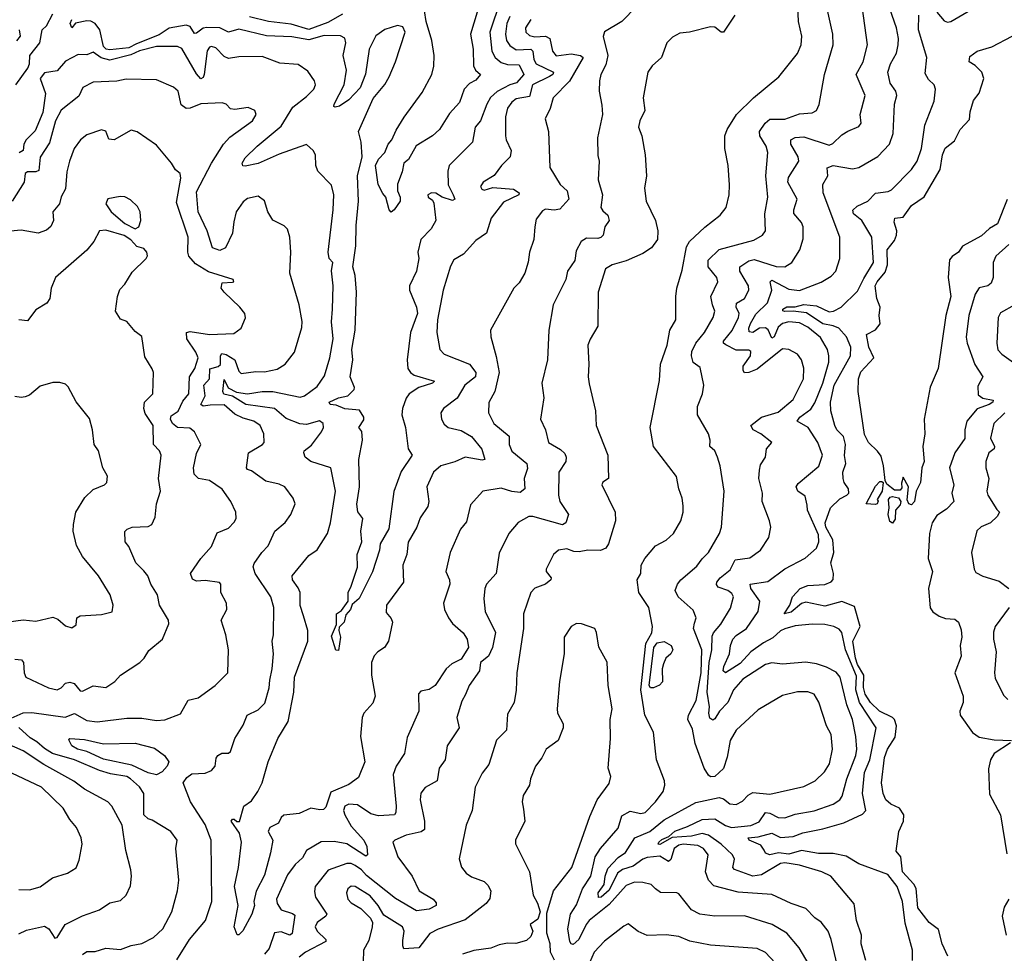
# Model space of a CAD drawing. Extents: x 1552033 to 1694788, y 811965 to 917215.
# Tile 357 of 632: x 1628228 to 1632883, y 896070 to 900484. Entities that reach past the tile are written whole.
import ezdxf

# ---------------------------------------------------------------- set-up
doc = ezdxf.new("R2010")
doc.units = 0

msp = doc.modelspace()

# ---------------------------------------------------------------- linework, layer by layer
at = {"layer": '0CON20XD'}
for points in [[(1630502, 900575), (1630451.3, 900425), (1630461.2, 900335), (1630476.5, 900305), (1630505, 900281), (1630535, 900272), (1630590.5, 900270.5), (1630611.8, 900225), (1630576.8, 900185), (1630545, 900175.8), (1630485.5, 900144.5), (1630454.8, 900115.2), (1630436.8, 900085), (1630407.1, 900005), (1630381.2, 899975), (1630369.1, 899905), (1630258.1, 899795), (1630252, 899768), (1630253.5, 899703.5), (1630277.1, 899655), (1630285.4, 899635), (1630275, 899628.5), (1630226.2, 899645), (1630195, 899664.2), (1630175, 899664.3), (1630158, 899655), (1630160, 899645), (1630179.8, 899629.8), (1630186.4, 899616.4), (1630195.5, 899535), (1630174.4, 899495), (1630125, 899443.8), (1630111.2, 899385), (1630115.3, 899355), (1630103.8, 899295), (1630071.1, 899225), (1630072, 899205), (1630103.9, 899123.9), (1630108.4, 899095), (1630076.4, 899005), (1630059.7, 898875), (1630063.8, 898835), (1630076.4, 898815), (1630093.6, 898803.6), (1630190, 898775), (1630180, 898765), (1630114.6, 898745.4), (1630070, 898715), (1630056, 898695), (1630038.8, 898645), (1630034.8, 898615), (1630052.3, 898555), (1630065.4, 898455.4), (1630083.3, 898425), (1630032.2, 898347.8), (1629996.7, 898253.3), (1629973.7, 898076.3), (1629932.9, 898005), (1629929.5, 897975), (1629896.3, 897873.7), (1629833.4, 897746.6), (1629800.9, 897719.1), (1629791.9, 897695), (1629770.6, 897669.4), (1629763.1, 897635), (1629738.3, 897611.7), (1629736.5, 897595), (1629744.7, 897565), (1629735, 897500.8), (1629723, 897503), (1629701.7, 897568.3), (1629726, 897624), (1629726.2, 897673.8), (1629750, 897690), (1629782, 897735), (1629780.6, 897775), (1629796.2, 897805), (1629825.8, 897895.8), (1629824, 897955), (1629846, 898015), (1629841.2, 898065), (1629846.1, 898096.1), (1629850, 898125), (1629827, 898157), (1629822.7, 898192.7), (1629835.3, 898274.7), (1629831.7, 898405), (1629849.2, 898495), (1629846, 898536), (1629831.2, 898555), (1629855, 898592.5), (1629855.4, 898605), (1629835, 898637.9), (1629765, 898643.2), (1629725, 898660.7), (1629696.7, 898665), (1629692.2, 898675), (1629735, 898695.9), (1629779.4, 898705), (1629810, 898735), (1629811.4, 898745), (1629791.5, 898795), (1629802.9, 898875), (1629798, 898925), (1629814, 899015), (1629820, 899195), (1629814.2, 899275), (1629802.9, 899315), (1629816.9, 899415), (1629818.8, 899511.2), (1629830.2, 899625), (1629825.7, 899745), (1629847, 899835), (1629843.3, 899905), (1629829.6, 899955), (1629899.3, 900110.7), (1629955, 900178), (1629975, 900213.8), (1630005.3, 900284.7), (1630050, 900425), (1630039.8, 900449.8), (1630015, 900456.9), (1629955, 900436.6), (1629912.4, 900407.6), (1629880.6, 900345), (1629863.7, 900226.3), (1629838.3, 900161.7), (1629785.2, 900104.8), (1629740.6, 900075), (1629720.2, 900070.2), (1629713.2, 900073.2), (1629715.6, 900085), (1629762.5, 900175), (1629773.3, 900245), (1629758.4, 900315), (1629769.7, 900375), (1629765, 900395.6), (1629745, 900407.9), (1629668.2, 900408.2), (1629595, 900388.7), (1629515, 900403.1), (1629395, 900406.9), (1629265, 900438.2), (1629215, 900424.7), (1629175, 900444.9), (1629113.6, 900446.4), (1629095, 900444.3), (1629065, 900419.6), (1629055, 900418.2), (1629035, 900450.7), (1629015, 900457.1), (1628935, 900443), (1628887.8, 900412.2), (1628779.9, 900370.1), (1628745, 900350), (1628655, 900340.7), (1628637.3, 900345), (1628625, 900357.5), (1628607.3, 900435), (1628585.6, 900465), (1628565, 900476.7), (1628545, 900478.8), (1628492.4, 900467.6), (1628475, 900445.8), (1628467.7, 900465), (1628474.7, 900485)], [(1631960.9, 896015), (1631913.8, 896095), (1631854.8, 896164.8), (1631785.2, 896205.2), (1631655, 896246.6), (1631515.4, 896244.6), (1631444.3, 896254.3), (1631404.3, 896274.3), (1631345, 896350), (1631335, 896355.6), (1631257.8, 896357.8), (1631234.6, 896374.6), (1631213.3, 896395), (1631174.6, 896404.6), (1631135, 896405.3), (1631095, 896390.7), (1631015, 896300.2), (1630921.4, 896225), (1630905.8, 896205), (1630872.1, 896135), (1630845, 896110.6), (1630835, 896114.4), (1630830, 896125), (1630819.4, 896185), (1630832.1, 896255), (1630860.8, 896299.2), (1630888.7, 896375), (1630928.7, 896435), (1630949.4, 896525), (1630974.1, 896565), (1631058.4, 896661.6), (1631075, 896719.1), (1631115, 896741.9), (1631165, 896730.3), (1631185, 896735.3), (1631234.3, 896785.7), (1631270.4, 896835), (1631278.8, 896865), (1631276.5, 896885), (1631238.5, 896985), (1631233.8, 897025), (1631224.6, 897115), (1631183.3, 897195), (1631164.3, 897315), (1631188.3, 897535), (1631217.5, 897585), (1631220.5, 897615), (1631202.5, 897705), (1631155.5, 897775), (1631146.9, 897835), (1631164.4, 897865.6), (1631166.4, 897905), (1631183.3, 897936.7), (1631234.6, 897995.4), (1631285, 898022.9), (1631318.9, 898055), (1631354.4, 898115), (1631364.4, 898155), (1631364.5, 898185), (1631360.9, 898220.9), (1631344.5, 898265), (1631333.6, 898323.6), (1631225.6, 898465), (1631209.3, 898555), (1631253, 898777), (1631257.4, 898855), (1631288.7, 898945), (1631301.8, 899015), (1631330, 899065), (1631329.8, 899175), (1631335.3, 899215), (1631360.7, 899299.3), (1631380.8, 899409.2), (1631395, 899435.5), (1631467.3, 899502.7), (1631540.2, 899559.8), (1631568.1, 899595), (1631582.5, 899655), (1631583.4, 899703.4), (1631577.5, 899795), (1631562.5, 899875), (1631561.4, 899935), (1631573.1, 899965), (1631616.7, 900035), (1631698.1, 900115), (1631816.7, 900213.3), (1631905.9, 900324.1), (1631923.1, 900365), (1631926.8, 900405), (1631910.9, 900475), (1631905, 900586.7)], [(1632102, 895975), (1632065.2, 896135.2), (1632050, 896175), (1632016.8, 896216.8), (1631987.6, 896237.6), (1631945, 896281.9), (1631875, 896304.4), (1631785, 896347.5), (1631625, 896358.4), (1631509.3, 896389.3), (1631484.8, 896414.8), (1631470.4, 896455), (1631483.2, 896535), (1631461.8, 896565), (1631435, 896579), (1631365, 896585.1), (1631345, 896580.5), (1631323.3, 896565), (1631307, 896513), (1631296, 896504), (1631255, 896528.9), (1631195, 896522.4), (1631175, 896515.4), (1631128.4, 896481.6), (1631078.1, 896465), (1631055, 896449.1), (1631015, 896367.6), (1630976.7, 896335), (1630965, 896333.9), (1630963.1, 896355), (1630991.5, 896395), (1630996.6, 896435), (1631009.7, 896470.3), (1631057.6, 896522.4), (1631093.2, 896546.8), (1631137.1, 896615), (1631207.1, 896645), (1631275, 896700.5), (1631425, 896782), (1631535, 896806.4), (1631555, 896799.5), (1631585, 896775.6), (1631615, 896773.6), (1631645, 896788.9), (1631672.1, 896817.9), (1631695, 896829.5), (1631775, 896822), (1631935, 896858.5), (1631988.6, 896885), (1632033.1, 896926.9), (1632056.7, 896965), (1632071.3, 897035), (1632065.4, 897104.6), (1632043.1, 897145), (1632007.1, 897257.1), (1631984.6, 897294.6), (1631955, 897305.5), (1631905, 897306.4), (1631835, 897289.1), (1631719.8, 897220.2), (1631615.4, 897124.6), (1631587.8, 897075), (1631573.3, 896996.7), (1631556.2, 896943.8), (1631515, 896906.2), (1631495, 896904), (1631485, 896912), (1631463.8, 896945), (1631421.5, 897061.5), (1631409.3, 897129.3), (1631386.7, 897175), (1631389.8, 897195), (1631426.1, 897265), (1631449.8, 897395), (1631453.3, 897505), (1631414.7, 897605), (1631419.2, 897630.7), (1631426.1, 897656.1), (1631411.7, 897691.7), (1631341.5, 897755), (1631326.7, 897785), (1631338.1, 897815), (1631354.4, 897835), (1631430.3, 897899.7), (1631454.5, 897935), (1631485.5, 897965), (1631536.7, 898055), (1631545.6, 898085), (1631559.1, 898255), (1631540, 898375), (1631527.1, 898415), (1631514.4, 898445), (1631491.9, 898465), (1631493.1, 898495), (1631485.5, 898525.5), (1631432.5, 898615), (1631433.3, 898655), (1631456.5, 898715), (1631462.2, 898755), (1631445, 898840), (1631412.7, 898862.8), (1631404.3, 898895), (1631406.2, 898915), (1631425.6, 898954.4), (1631466.6, 899005), (1631506.7, 899075), (1631514.6, 899105), (1631504.3, 899135.7), (1631495.4, 899175), (1631529.2, 899245), (1631524.7, 899265), (1631483.8, 899315), (1631483.9, 899346.1), (1631535, 899396.4), (1631698.7, 899441.3), (1631740.8, 899465), (1631754.4, 899485), (1631750.9, 899565), (1631764.6, 899645), (1631755.3, 899745), (1631765.5, 899855), (1631757.5, 899885), (1631726.9, 899935), (1631725.9, 899955), (1631752.5, 899995), (1631775, 900012.6), (1631845, 900013), (1631915, 900038.7), (1631975, 900043.5), (1631995.4, 900054.6), (1632007.8, 900082.2), (1632033.8, 900225), (1632074.7, 900365.3), (1632072, 900415), (1632031.4, 900601.4)], [(1632228.2, 896035), (1632206.9, 896115), (1632208.9, 896155), (1632183.9, 896225), (1632174, 896304), (1632063.1, 896435), (1632020.8, 896455), (1631915, 896486.8), (1631845, 896497.8), (1631825, 896494.7), (1631735, 896440.2), (1631694.4, 896434.4), (1631608.5, 896465), (1631600.4, 896475), (1631608.5, 896515), (1631599.1, 896535), (1631544.8, 896585), (1631485, 896628.3), (1631455, 896635.6), (1631405, 896623.3), (1631312.7, 896617.3), (1631255, 896583.3), (1631247.5, 896585), (1631250.5, 896595), (1631265, 896607), (1631298, 896622), (1631325, 896647.7), (1631385, 896668.6), (1631455, 896702.7), (1631515, 896706.1), (1631565, 896674.1), (1631594, 896664), (1631685, 896673.4), (1631725, 896691.2), (1631755, 896735.3), (1631775, 896731.6), (1631815, 896711), (1631845, 896710.5), (1631895, 896727), (1631985, 896742.7), (1632074.8, 896775.2), (1632106.4, 896795), (1632117.1, 896812.9), (1632138.7, 896895), (1632181.7, 897005), (1632185.7, 897035), (1632181.2, 897095), (1632165.2, 897175), (1632139.6, 897245), (1632107.2, 897375), (1632088.3, 897398.2), (1632042, 897422), (1631995, 897438.2), (1631945, 897446.5), (1631835, 897437.2), (1631785, 897442.2), (1631755, 897434.6), (1631647.5, 897365), (1631602.5, 897315), (1631575.6, 897255), (1631537.2, 897215), (1631515, 897178.9), (1631505, 897171.9), (1631491.5, 897181.5), (1631485.8, 897205), (1631490, 897235), (1631478.2, 897305), (1631488.6, 897445), (1631501, 897505), (1631501.4, 897568.6), (1631508.5, 897585), (1631543.2, 897625), (1631588.5, 897701.5), (1631602.5, 897755), (1631595, 897770.9), (1631576.2, 897785), (1631530.4, 897800.4), (1631523.2, 897813.2), (1631524.7, 897825), (1631539.3, 897845), (1631587.6, 897882.4), (1631610.4, 897929.6), (1631680.9, 897939.1), (1631730, 897975), (1631769.6, 898035), (1631779.5, 898085), (1631773.6, 898115), (1631738.5, 898205), (1631740.5, 898245), (1631723.5, 898315), (1631725.4, 898354.6), (1631731.1, 898378.9), (1631754.3, 898415), (1631759.2, 898455), (1631784, 898485), (1631732.2, 898525), (1631695.5, 898545), (1631685.5, 898565), (1631735, 898604), (1631815, 898628.1), (1631885, 898688.2), (1631933.8, 898785), (1631935, 898836.7), (1631924.6, 898875), (1631905, 898901.8), (1631865, 898923.8), (1631835, 898927.7), (1631715, 898831.6), (1631676.2, 898816.2), (1631655, 898814.6), (1631648.2, 898825), (1631648.9, 898845), (1631683.8, 898895), (1631685.4, 898915.4), (1631675, 898921.1), (1631615, 898921.3), (1631566.2, 898946.2), (1631555.5, 898955), (1631555.5, 898964.5), (1631596.3, 899013.7), (1631625.9, 899075), (1631629.4, 899095), (1631615.7, 899125), (1631616.6, 899143.4), (1631655.5, 899165), (1631675.5, 899205), (1631674.6, 899225), (1631632.5, 899295), (1631632.7, 899315), (1631675, 899344.1), (1631700.4, 899349.6), (1631805, 899316.3), (1631846.2, 899315), (1631879.4, 899335), (1631916.5, 899395), (1631932.6, 899447.4), (1631933.2, 899505), (1631924.6, 899525), (1631887.7, 899567.7), (1631887.5, 899585), (1631904.7, 899635), (1631859.2, 899715), (1631862.5, 899737.5), (1631912.5, 899815), (1631909.4, 899835), (1631874.1, 899895), (1631874.6, 899915), (1631893.9, 899926.1), (1631935, 899930.3), (1632055, 899890.8), (1632072.4, 899897.6), (1632115, 899939.5), (1632143.8, 899956.2), (1632195, 899978.8), (1632206.5, 899995), (1632202.5, 900035), (1632226.2, 900125), (1632183.1, 900225), (1632216, 900285), (1632236.2, 900365), (1632205.4, 900595)], [(1631951.4, 898188.6), (1631941.1, 898231.1), (1631907.8, 898255), (1631899.6, 898275), (1631909.3, 898290.7), (1632006.8, 898373.2), (1632023.6, 898425), (1632001.2, 898485), (1631955.9, 898555.9), (1631903.3, 898585), (1631916.2, 898605), (1631968.3, 898641.7), (1631987.6, 898672.4), (1632025.5, 898765), (1632053.3, 898865), (1632054.2, 898895), (1632047.3, 898925), (1632015, 898980.4), (1631955, 899030), (1631915, 899050.3), (1631865.2, 899055.2), (1631835, 899047.2), (1631815, 899030.2), (1631795, 898984.2), (1631785, 898978.4), (1631766.6, 899016.6), (1631755, 899026.7), (1631725.9, 899025), (1631695, 899004.4), (1631677.6, 899007.6), (1631674.9, 899025), (1631683.3, 899046.7), (1631708.2, 899091.8), (1631764.3, 899145), (1631784.4, 899204.4), (1631776.8, 899245), (1631785, 899252.7), (1631865, 899209), (1631915, 899203.5), (1632016.8, 899243.2), (1632065, 899271.1), (1632086.4, 899295), (1632105.3, 899354.7), (1632105.4, 899455), (1632027.5, 899665), (1632025.4, 899704.6), (1632049.6, 899745), (1632046.2, 899783.8), (1632075, 899793.7), (1632165, 899777.9), (1632195, 899784.5), (1632285, 899837.3), (1632340.8, 899895), (1632357.9, 899945), (1632364.5, 900085), (1632374.5, 900125), (1632370.5, 900145), (1632343.6, 900183.6), (1632332.1, 900235), (1632345, 900274.2), (1632373.6, 900325), (1632381.1, 900365), (1632382.8, 900395), (1632373.8, 900445), (1632321.1, 900595)], [(1631145, 900545.6), (1631075.7, 900475), (1630993.2, 900426.8), (1630986.4, 900403.6), (1631009.4, 900315), (1630999.6, 900270.4), (1630976.2, 900225), (1630970, 900195), (1630967.8, 900145), (1630980.8, 900079.2), (1630984.4, 900035), (1630959.4, 899925), (1630962.1, 899842.1), (1630968.6, 899815), (1630962.7, 899727.3), (1630983.8, 899655), (1630976.5, 899595), (1630985, 899579.4), (1631009.7, 899559.7), (1631014.6, 899535), (1630994.6, 899505), (1630986.9, 899465), (1630976.4, 899453.6), (1630961.1, 899448.9), (1630908.8, 899451.2), (1630883.1, 899435), (1630859.1, 899390.9), (1630852.7, 899345), (1630818.1, 899295), (1630810.6, 899255), (1630750.9, 899135), (1630730, 899015), (1630724.4, 898875), (1630696.5, 898765), (1630705.7, 898695.7), (1630690.6, 898595), (1630713.6, 898545), (1630727.8, 898485), (1630785, 898451.9), (1630805, 898432.5), (1630812.1, 898415), (1630810, 898395), (1630776.9, 898345), (1630775.3, 898235), (1630782.7, 898205), (1630823.3, 898145), (1630810, 898105), (1630793.9, 898096.1), (1630655, 898135.3), (1630634.7, 898135.3), (1630585, 898106.9), (1630541.1, 898055), (1630495, 897961.2), (1630481.1, 897865), (1630435.5, 897815), (1630426.7, 897795), (1630422.5, 897745), (1630429.3, 897685), (1630477.1, 897587.1), (1630463.9, 897516.1), (1630444.8, 897475.2), (1630407.5, 897445), (1630402.5, 897405), (1630353.1, 897335), (1630336.4, 897293.6), (1630317.9, 897262.1), (1630295.6, 897185), (1630305.6, 897135), (1630249.5, 897050.5), (1630239.4, 896985), (1630211.1, 896945), (1630201.9, 896885), (1630146, 896854), (1630125, 896826.7), (1630121.8, 896795), (1630141.8, 896695), (1630142.9, 896655), (1630125.9, 896644.1), (1630055, 896628.6), (1630001.2, 896605), (1629991.9, 896595), (1630015.5, 896525), (1630083.8, 896435), (1630116.9, 896365), (1630183.6, 896325), (1630197.4, 896307.4), (1630197.1, 896295), (1630165, 896278.2), (1630105, 896271.1), (1630005, 896328.3), (1629867.8, 896437.8), (1629845, 896463.7), (1629815, 896484.7), (1629795, 896494.6), (1629775, 896494.7), (1629687.4, 896462.6), (1629625.9, 896385), (1629621.7, 896361.7), (1629627.3, 896335), (1629680, 896255), (1629675.7, 896245), (1629635.5, 896215), (1629624.5, 896195), (1629635.5, 896175), (1629675.7, 896135), (1629675.8, 896125), (1629579.1, 896075), (1629548.9, 896051.1)], [(1630390.6, 900519.4), (1630360.2, 900415), (1630373, 900345), (1630373.1, 900265), (1630382.9, 900245), (1630406.5, 900225), (1630385, 900198.1), (1630355, 900181.3), (1630330.4, 900155), (1630307.1, 900092.9), (1630260.3, 900039.7), (1630212.5, 899965), (1630179.4, 899935), (1630102.6, 899887.4), (1630066.6, 899823.4), (1630044, 899805), (1630036.5, 899765), (1630014.5, 899705.5), (1630014.6, 899675), (1630026.4, 899645), (1630026.4, 899625), (1629998.5, 899585), (1629985, 899573.3), (1629975.8, 899585), (1629960, 899645), (1629945, 899661.2), (1629923.6, 899705), (1629910.3, 899795), (1629925, 899824.3), (1629954.7, 899855.3), (1629970.3, 899895), (1629987.2, 899915), (1630007.9, 899962.1), (1630046.5, 900023.5), (1630131.1, 900138.9), (1630177.5, 900225), (1630185.8, 900264.2), (1630187.3, 900315), (1630176.9, 900385), (1630149.7, 900475), (1630141.8, 900525)], [(1632565, 900518.6), (1632598.6, 900478.6), (1632615, 900472.5), (1632630, 900475), (1632725, 900530)], [(1628209.8, 900175), (1628267, 900255), (1628275.2, 900275), (1628276.8, 900315), (1628323.1, 900375), (1628334.6, 900435), (1628354.8, 900455.2), (1628385, 900511.2)], [(1630545, 900499.2), (1630530.7, 900465), (1630525.2, 900415), (1630530.5, 900385), (1630545, 900361.2), (1630575, 900341), (1630645.4, 900345), (1630654.8, 900335), (1630658.4, 900295), (1630670, 900275), (1630751.8, 900235), (1630748.9, 900225), (1630733.3, 900215), (1630653.4, 900175), (1630639, 900121), (1630575, 900109.5), (1630555, 900093.9), (1630535.2, 900065), (1630524.7, 900025), (1630524.5, 899935), (1630527.8, 899915), (1630552.5, 899865), (1630547.8, 899835), (1630506, 899794), (1630472.3, 899747.7), (1630420, 899715), (1630406.7, 899695), (1630412.9, 899682.9), (1630425, 899676.9), (1630465, 899690), (1630562.4, 899682.4), (1630590, 899665), (1630588.2, 899655), (1630515, 899620.9), (1630456.7, 899545), (1630435, 899474), (1630385, 899439.2), (1630326, 899375), (1630281.5, 899348.5), (1630265, 899318.8), (1630231.2, 899205), (1630203.6, 899065), (1630201.1, 899005), (1630214.7, 898924.7), (1630235, 898902.5), (1630354.4, 898854.4), (1630385.3, 898815), (1630383.2, 898795), (1630332.1, 898755), (1630296.2, 898695), (1630231.4, 898645), (1630220, 898625), (1630221.9, 898595), (1630235, 898570.8), (1630254, 898555), (1630315, 898541.5), (1630365, 898513.6), (1630413.8, 898453.8), (1630427.1, 898405), (1630415, 898401.2), (1630334.2, 898415.8), (1630286, 898394), (1630219.4, 898375), (1630184.5, 898345), (1630152.5, 898275), (1630163.3, 898205), (1630157.4, 898182.6), (1630121.5, 898128.5), (1630105.2, 898084.8), (1630065, 898013.3), (1630059.3, 897955), (1630039.5, 897905), (1630043.1, 897825), (1629962.1, 897715), (1629961.2, 897681.2), (1629985, 897652), (1629990.5, 897635), (1629971.2, 897545), (1629953.6, 897515), (1629920.9, 897495), (1629904.7, 897475.3), (1629891.5, 897445), (1629891.2, 897385), (1629909.3, 897285), (1629898.1, 897251.9), (1629855.4, 897205), (1629847.2, 897185), (1629838.9, 897095), (1629860.3, 896975), (1629829.5, 896900.5), (1629785, 896868.2), (1629698.8, 896831.2), (1629675, 896760.5), (1629665, 896749.2), (1629647.1, 896747.1), (1629605, 896755.6), (1629549.1, 896730.9), (1629477.9, 896722.1), (1629465, 896711.2), (1629451.2, 896685), (1629410.8, 896665), (1629403.3, 896645), (1629424.6, 896605), (1629414.6, 896545), (1629385, 896438.8), (1629346.4, 896363.6), (1629335.7, 896315), (1629338, 896295), (1629326, 896254), (1629283.8, 896176.2), (1629265, 896156.2), (1629256.7, 896156.7), (1629241.9, 896195), (1629261.4, 896295), (1629244.4, 896385), (1629263.5, 896475), (1629276.4, 896595), (1629267.3, 896637.3), (1629228.8, 896695), (1629235, 896703.3), (1629243, 896703), (1629255, 896692.5), (1629267.5, 896692.5), (1629287.5, 896765), (1629325, 896790), (1629354, 896835), (1629374.4, 896875), (1629403.3, 896975), (1629448.8, 897085), (1629497.8, 897165), (1629524.7, 897305), (1629527.1, 897375), (1629591.3, 897545), (1629590.7, 897595), (1629570.6, 897665), (1629553.7, 897713.7), (1629554.3, 897775), (1629545, 897798.2), (1629517.8, 897835), (1629516.7, 897855), (1629595, 897950.6), (1629635, 897977.8), (1629683.4, 898055), (1629698.1, 898105), (1629721.1, 898255), (1629700, 898365), (1629604.2, 898395), (1629577.5, 898415), (1629571.4, 898435), (1629573.1, 898445), (1629607.4, 898472.6), (1629655.3, 898535), (1629664.6, 898555), (1629663.7, 898573.7), (1629645, 898586.9), (1629585, 898569.9), (1629553.4, 898573.4), (1629487.4, 898597.4), (1629432.5, 898645), (1629297.3, 898665), (1629235, 898703.4), (1629193.6, 898713.6), (1629188.3, 898725), (1629195, 898782), (1629213.4, 898743.4), (1629252.9, 898722.9), (1629305, 898715.5), (1629375, 898726.5), (1629425, 898725.5), (1629555, 898698.9), (1629575, 898705.9), (1629635, 898748.7), (1629669.9, 898800.1), (1629694.2, 898885), (1629710, 898975), (1629702.2, 899055), (1629708, 899115), (1629710, 899225), (1629703.2, 899296.8), (1629708.1, 899335), (1629691.4, 899355), (1629686.7, 899385), (1629710.9, 899585), (1629713.5, 899655), (1629701.7, 899701.7), (1629637.3, 899767.3), (1629628.6, 899795), (1629626.9, 899845), (1629615.8, 899865), (1629585, 899894.2), (1629552.7, 899882.7), (1629455, 899848.1), (1629355, 899803.4), (1629295, 899790.9), (1629283.1, 899793.1), (1629280, 899805), (1629295, 899830), (1629350.4, 899885), (1629465, 899980.8), (1629520.1, 900069.9), (1629585, 900120), (1629618.6, 900155), (1629626.9, 900175), (1629622.9, 900195), (1629590.8, 900240.8), (1629545, 900271.8), (1629458.6, 900278.6), (1629375, 900310), (1629265, 900307.5), (1629215, 900300.4), (1629195, 900309.5), (1629155, 900350.6), (1629135, 900356.5), (1629125, 900353.1), (1629115, 900336.2), (1629100.8, 900225), (1629095, 900210), (1629085, 900204.5), (1629065, 900227.1), (1628995, 900347.1)], [(1629755, 900509.5), (1629685, 900471), (1629595, 900438), (1629512, 900462), (1629405, 900475.3), (1629315, 900496.6)], [(1631609.4, 900505), (1631555, 900424.2), (1631545, 900424.3), (1631515, 900447.7), (1631495, 900450), (1631395, 900425.4), (1631349.6, 900420.4), (1631315, 900401.4), (1631288.6, 900375), (1631262.5, 900305), (1631219.2, 900265), (1631198.6, 900235), (1631175.6, 900115), (1631183.5, 900055), (1631160.5, 900005), (1631154.5, 899975), (1631169.1, 899935), (1631185.6, 899845), (1631191.9, 899745), (1631183, 899687), (1631190.8, 899625), (1631234.3, 899535), (1631245.7, 899485), (1631244, 899445), (1631216, 899405), (1631175, 899378.6), (1631095, 899343.1), (1631030, 899325), (1630998.6, 899305), (1630963.9, 899196.1), (1630961.5, 899035), (1630925, 898973.8), (1630914.5, 898945), (1630919.1, 898855), (1630915.5, 898795), (1630921.4, 898761.4), (1630950, 898635), (1630954.3, 898564.3), (1631008.8, 898425), (1631012.5, 898315), (1630985, 898297.5), (1630981.2, 898285), (1631043.8, 898155), (1631044.6, 898115), (1631012.2, 898005), (1631000, 897985), (1630975, 897974.5), (1630914.5, 897975.5), (1630872.7, 897967.3), (1630848.8, 897968.8), (1630815, 897981.2), (1630775, 897975.8), (1630752.5, 897955), (1630717.5, 897885), (1630716.9, 897875), (1630741.4, 897845), (1630740, 897835), (1630715, 897815.6), (1630663.4, 897796.6), (1630644.3, 897775.7), (1630610, 897675), (1630609.7, 897605), (1630578.4, 897395), (1630576.2, 897313.8), (1630565.5, 897255), (1630535, 897200), (1630529.4, 897125), (1630483.1, 897076.9), (1630447, 896963), (1630415, 896921.2), (1630381.2, 896855), (1630367.7, 896745), (1630338.5, 896675), (1630306.1, 896516.1), (1630317.3, 896477.3), (1630339.1, 896449.1), (1630365, 896430.6), (1630425, 896408.9), (1630441.9, 896391.9), (1630455.5, 896365), (1630450.7, 896329.3), (1630434.3, 896305), (1630335, 896227.9), (1630206.9, 896183.1), (1630167.1, 896162.9), (1630115, 896095.5), (1630045, 896090.6), (1630039.1, 896105), (1630040.1, 896129.9), (1630045.8, 896175), (1630038.5, 896195), (1629950.5, 896250.5), (1629923.3, 896295), (1629885, 896341.1), (1629813.8, 896385), (1629795, 896386.9), (1629780.4, 896375), (1629773.5, 896355), (1629780, 896325), (1629795, 896307.5), (1629841.7, 896281.7), (1629886.7, 896235), (1629896.2, 896215), (1629894, 896195), (1629879.3, 896130.7), (1629854.5, 896085), (1629851.7, 896028.3)], [(1630645, 900484.5), (1630619.7, 900445), (1630621.1, 900425), (1630638.3, 900408.3), (1630663.4, 900403.4), (1630715, 900405.7), (1630735, 900395.4), (1630747.1, 900335), (1630765, 900313.2), (1630835, 900321.9), (1630879.2, 900315), (1630892.3, 900305), (1630827.3, 900192.7), (1630750, 900115), (1630735.8, 900064.2), (1630711.9, 900015), (1630728.6, 899955), (1630735.5, 899785), (1630783.6, 899705), (1630816.4, 899675), (1630824.4, 899635), (1630781.9, 899588.1), (1630755, 899582.8), (1630715, 899587.7), (1630699.8, 899580.2), (1630670.2, 899539.8), (1630664.4, 899504.4)], [(1632616.6, 896056.6), (1632589.3, 896115), (1632572.1, 896182.1), (1632527.7, 896215), (1632475, 896284.1), (1632466.5, 896376.5), (1632456.1, 896396.1), (1632402.5, 896455), (1632394.7, 896525), (1632372, 896552), (1632384.8, 896645), (1632406.4, 896695), (1632408.9, 896725), (1632387.9, 896755), (1632347.1, 896775), (1632323.6, 896795), (1632310.9, 896825), (1632302.1, 896875), (1632317.2, 896995), (1632331.1, 897035), (1632368, 897092), (1632373.2, 897145), (1632365, 897174.6), (1632355, 897184.8), (1632292.9, 897215), (1632250.3, 897255), (1632225.4, 897295), (1632217, 897327), (1632219.8, 897385), (1632189.5, 897435), (1632180.5, 897465), (1632167.5, 897545), (1632201.5, 897615), (1632175, 897708.7), (1632115, 897732.4), (1632035, 897710.9), (1631945, 897729), (1631925, 897723.3), (1631875, 897682.7), (1631842.9, 897675), (1631869.7, 897715), (1631881.5, 897755), (1631918.5, 897795), (1631955, 897808.4), (1632035, 897813.9), (1632064.3, 897825.7), (1632073.5, 897836.5), (1632076.4, 897865), (1632063, 897915), (1632076.9, 897965), (1632072.4, 898025), (1632040.2, 898085), (1632036.7, 898105), (1632061.7, 898175), (1632105, 898218.8), (1632139.3, 898235), (1632148.1, 898245), (1632146.3, 898266.3), (1632126.4, 898295), (1632121.1, 898315), (1632120.7, 898345), (1632133.4, 898385), (1632127.3, 898422.8), (1632132.5, 898475), (1632122.4, 898512.4), (1632092.2, 898545), (1632082, 898565), (1632063.3, 898635), (1632061, 898675), (1632078.3, 898755), (1632156, 898895), (1632158.4, 898935), (1632138, 898985), (1632101.4, 899025), (1632075, 899036.7), (1632025, 899045.6), (1631947.8, 899097.8), (1631885, 899105.8), (1631843.9, 899103.9), (1631836.8, 899106.8), (1631836.2, 899115), (1631855, 899125.6), (1631895, 899126.8), (1631935, 899136.8), (1631995, 899131), (1632055, 899101.8), (1632076.2, 899105), (1632112.5, 899125), (1632189.3, 899200.7), (1632219.8, 899259.8), (1632264.5, 899335), (1632257.8, 899455), (1632209.6, 899535), (1632170, 899565), (1632167.5, 899582.5), (1632187.3, 899602.8), (1632237.5, 899625), (1632275, 899662.9), (1632335, 899671.5), (1632350.5, 899679.5), (1632445, 899775.6), (1632470.9, 899815), (1632491.3, 899875), (1632507.9, 899985), (1632552.2, 900097.8), (1632558.2, 900155), (1632551.8, 900175), (1632525, 900201.4), (1632509.4, 900229.4), (1632516.7, 900305), (1632478, 900435), (1632480, 900505)], [(1628215, 900383.7), (1628231.6, 900405), (1628227.3, 900435)], [(1632896.2, 899633.8), (1632850.8, 899519.2), (1632813.4, 899496.6), (1632775, 899462.1), (1632685, 899413.1), (1632666.5, 899385), (1632636.3, 899363.7), (1632625, 899347.8), (1632618.2, 899265), (1632631.2, 899175), (1632607.2, 899085), (1632571.4, 898835), (1632533, 898747), (1632509.5, 898619.5), (1632504.2, 898594.2), (1632508.1, 898525), (1632498.6, 898465), (1632503.8, 898395), (1632493.3, 898365), (1632486.7, 898295), (1632466.2, 898255), (1632458.8, 898205), (1632445, 898190), (1632432.5, 898195), (1632423.6, 898213.6), (1632430, 898275), (1632405, 898320), (1632397, 898293), (1632399.3, 898270.7), (1632390.5, 898259.5), (1632365, 898259.5), (1632328.3, 898288.3), (1632320, 898305), (1632312.9, 898375), (1632300.7, 898420.7), (1632284.4, 898444.4), (1632241.2, 898485), (1632223, 898523), (1632192.9, 898725), (1632193.3, 898785), (1632205, 898818.6), (1632266.9, 898885), (1632242.7, 898935), (1632232.2, 898995), (1632275, 899016.6), (1632296.5, 899045), (1632292.2, 899085), (1632297, 899125), (1632280.6, 899165), (1632272.8, 899225), (1632281.9, 899245), (1632319.7, 899289.7), (1632330.7, 899325), (1632329.6, 899395), (1632365, 899439.3), (1632374.3, 899465), (1632375.2, 899485.2), (1632363.4, 899526.6), (1632365.4, 899544.6), (1632405, 899550.3), (1632444.3, 899605.7), (1632505, 899645.4), (1632580.8, 899775), (1632591.5, 899845), (1632603.5, 899876.5), (1632648.4, 899911.6), (1632675.2, 899964.8), (1632718.8, 900011.2), (1632721.3, 900048.7), (1632737.6, 900102.4), (1632764.3, 900135.7), (1632786, 900205), (1632776.7, 900235), (1632745, 900266.9), (1632717.1, 900285), (1632720.7, 900309.3), (1632754.7, 900335.3), (1632825, 900355.3), (1632920.6, 900405)], [(1628995, 900347.1), (1628975, 900357.1), (1628875, 900356.3), (1628795, 900337), (1628753.1, 900316.9), (1628655, 900293), (1628614, 900304), (1628575, 900329.7), (1628545, 900316.9), (1628505, 900319.4), (1628445, 900288.1), (1628405, 900241.1), (1628345, 900233.1), (1628325.4, 900205), (1628350, 900135), (1628337.4, 900045), (1628301.5, 899958.5), (1628258.2, 899915), (1628247.8, 899895), (1628244.3, 899865), (1628225.9, 899854.1)], [(1628970.6, 896039.4), (1629030.9, 896135), (1629106.8, 896225), (1629136.4, 896315), (1629134.1, 896605), (1629105, 896678.1), (1629036, 896786), (1629001.9, 896875), (1629019.2, 896900.8), (1629041.5, 896918.5), (1629105, 896921.8), (1629135, 896933.1), (1629151.9, 896955), (1629157.6, 896992.4), (1629165.8, 897005), (1629184.5, 897015.5), (1629215, 897015.7), (1629225, 897024), (1629246, 897085), (1629285, 897147.5), (1629303.8, 897195), (1629355, 897220.9), (1629387.7, 897252.3), (1629407.6, 897325), (1629411.2, 897361.2), (1629422.7, 897415), (1629427.5, 897485), (1629421.9, 897545), (1629427.8, 897575), (1629429.4, 897705), (1629415.4, 897755), (1629342.1, 897865), (1629332.7, 897897.3), (1629337.3, 897912.7), (1629373.6, 897965), (1629403.5, 897996.5), (1629434.5, 898065), (1629482.9, 898107.1), (1629510.4, 898145), (1629531.4, 898195), (1629521.1, 898221.1), (1629482, 898275), (1629455, 898288.2), (1629392.6, 898302.6), (1629325, 898350), (1629305, 898356.7), (1629300, 898365), (1629309.4, 898435), (1629376.9, 898475), (1629384.4, 898485), (1629383.3, 898525), (1629364.6, 898564.6), (1629335.9, 898585.9), (1629285, 898599.1), (1629245, 898618.1), (1629195, 898663), (1629128.8, 898661.2), (1629095.8, 898655.8), (1629085, 898663.8), (1629105.8, 898705), (1629099.6, 898755), (1629125.2, 898785), (1629127.4, 898832.6), (1629166.7, 898843.3), (1629177.2, 898852.8), (1629177.1, 898895), (1629184, 898905), (1629205, 898900), (1629244.9, 898874.9), (1629265, 898821.9), (1629275, 898811.5), (1629345, 898820.8), (1629385, 898819.1), (1629445, 898831.5), (1629484.2, 898855), (1629528.3, 898911.7), (1629562.2, 899027.8), (1629563.7, 899056.3), (1629549.6, 899135), (1629505.4, 899285), (1629510.4, 899385), (1629505.4, 899455.4), (1629495, 899493.8), (1629478.7, 899508.7), (1629425, 899536), (1629401.4, 899575), (1629385, 899626.7), (1629355, 899650), (1629305, 899638.6), (1629285, 899621.9), (1629252.3, 899575), (1629241.5, 899528.5), (1629234, 899475), (1629201.8, 899405), (1629175, 899392.6), (1629139.4, 899405), (1629113.9, 899485), (1629072.6, 899575), (1629065, 899670), (1629135.3, 899805), (1629191.6, 899895), (1629222.5, 899927.5), (1629328.5, 900005), (1629346.7, 900035), (1629340.8, 900055), (1629308.3, 900068.3), (1629245, 900059.5), (1629225, 900062.5), (1629204.3, 900084.3), (1629185, 900091.1), (1629085, 900085.5), (1629035, 900065.4), (1629015, 900063.6), (1628991.2, 900081.2), (1628977.5, 900145), (1628956.2, 900165), (1628875, 900199.1), (1628731.7, 900201.7), (1628687.2, 900192.8), (1628575, 900188.6), (1628527, 900163), (1628507.8, 900122.2), (1628424.3, 900055.7), (1628398.1, 900005), (1628369.3, 899900.7), (1628325.7, 899834.3), (1628318.9, 899771.1), (1628305, 899763.8), (1628265.4, 899764.6), (1628253.6, 899756.4), (1628249.5, 899715), (1628193.3, 899625)], [(1628174.4, 897175), (1628244, 897206), (1628285, 897208.2), (1628444, 897186), (1628487.1, 897202.9), (1628545, 897170.7), (1628595, 897163.9), (1628735, 897181.2), (1628805, 897182), (1628875, 897170.4), (1628915, 897172.7), (1628988.7, 897201.3), (1629025, 897265.8), (1629072.2, 897277.8), (1629152.5, 897335), (1629212.5, 897395), (1629215.6, 897504.4), (1629202.5, 897575), (1629180.5, 897645), (1629207.1, 897695), (1629205.7, 897725.7), (1629178.8, 897775), (1629179.2, 897815), (1629173.2, 897823.2), (1629105, 897832), (1629065, 897828.6), (1629045, 897838.8), (1629035.6, 897865), (1629085, 897935.6), (1629135, 897993.3), (1629162.2, 898057.8), (1629215, 898080), (1629242.6, 898107.4), (1629251.9, 898125), (1629249.5, 898155), (1629226.7, 898205), (1629185, 898264.2), (1629125, 898304.2), (1629073.7, 898313.7), (1629052.7, 898335), (1629050, 898365), (1629065, 898432.5), (1629084.2, 898475), (1629054.5, 898534.5), (1629032.8, 898552.8), (1628975, 898555.2), (1628950.5, 898575), (1628941.2, 898595), (1628945, 898611.1), (1628977.5, 898632.5), (1628999.3, 898680.7), (1629027.5, 898715), (1629030.5, 898795), (1629056.5, 898835), (1629072, 898885), (1629061.3, 898911.3), (1629018.1, 898975), (1629017.5, 899005), (1629035, 899010), (1629125, 898994.8), (1629240.6, 898999.4), (1629276, 899025), (1629295.6, 899074.4), (1629292.9, 899095), (1629269.1, 899125), (1629194.4, 899195), (1629181.2, 899215), (1629185, 899240), (1629235, 899243.3), (1629240, 899245), (1629237.5, 899255), (1629121.2, 899291.2), (1629059.3, 899329.3), (1629028, 899365), (1629023.2, 899385), (1629024.7, 899455), (1628969.9, 899619.9), (1628989.6, 899735), (1628986.7, 899756.7), (1628965, 899773.3), (1628945.5, 899805.5), (1628875, 899890.8), (1628783.2, 899953.2), (1628755, 899960.6), (1628675, 899915.8), (1628649.2, 899919.2), (1628635, 899956.2), (1628615, 899962.9), (1628545, 899938.6), (1628515.8, 899915), (1628486, 899874), (1628463.2, 899815), (1628450.8, 899765), (1628445.3, 899684.7), (1628423.8, 899646.2), (1628416.6, 899613.4), (1628384.4, 899575), (1628388.1, 899535), (1628375, 899506.2), (1628355, 899488.8), (1628315, 899474), (1628235, 899488.3), (1628185.6, 899484.4)], [(1628775, 899494.4), (1628791.1, 899505), (1628801.8, 899535), (1628798.1, 899575), (1628785, 899601.2), (1628751.7, 899631.7), (1628725, 899645.8), (1628702.7, 899647.3), (1628645, 899636.7), (1628636.2, 899613.8), (1628660.8, 899575), (1628725, 899520.4), (1628775, 899494.4)], [(1630664.4, 899504.4), (1630658.9, 899445), (1630638.1, 899385), (1630632.5, 899337.5), (1630616.2, 899285), (1630589.8, 899240.2), (1630564.3, 899215), (1630454.2, 899015), (1630455.6, 898985), (1630481.7, 898891.7), (1630495.3, 898815), (1630473.9, 898725), (1630446.4, 898673.6), (1630444.4, 898625), (1630470.5, 898575), (1630543.1, 898515), (1630542.2, 898475), (1630555, 898443.8), (1630626.7, 898385), (1630628.9, 898361.1), (1630613.2, 898315), (1630616.4, 898265), (1630595, 898248.8), (1630555, 898252.8), (1630505, 898269.3), (1630417.5, 898255), (1630359.3, 898190.7), (1630341.2, 898108.8), (1630312.5, 898075), (1630263.3, 897965), (1630243.3, 897875), (1630260.6, 897835), (1630262.2, 897815), (1630231.9, 897725), (1630237.1, 897695), (1630255.4, 897655), (1630275, 897629.1), (1630324.5, 897585), (1630344.5, 897555), (1630350, 897515), (1630315, 897459.6), (1630271.3, 897438.7), (1630244.1, 897415), (1630192.7, 897335), (1630165, 897316.8), (1630125, 897309.6), (1630113.6, 897296.4), (1630114.6, 897215), (1630059.7, 897090.3), (1630048.2, 897015), (1630008.2, 896955), (1629993.6, 896915), (1630008.2, 896765), (1630006.9, 896735), (1630000, 896725), (1629925, 896719.8), (1629888.9, 896728.9), (1629825, 896771.6), (1629785, 896775.3), (1629764.8, 896765.2), (1629759.4, 896745), (1629765.3, 896725), (1629795, 896671.2), (1629855.8, 896605), (1629869.6, 896575), (1629872.9, 896535), (1629865, 896528.1), (1629775, 896586.9), (1629715, 896598.6), (1629653.9, 896596.1), (1629585, 896555.6), (1629565, 896520.8), (1629531.3, 896488.7), (1629495, 896440.8), (1629441.8, 896325), (1629445, 896304.4), (1629465.2, 896275.2), (1629518.4, 896258.4), (1629529.4, 896249.4), (1629516.3, 896163.7), (1629505, 896154.7), (1629465, 896171.6), (1629432.9, 896167.1), (1629407, 896093), (1629386, 896065)], [(1628205, 897459.5), (1628236.4, 897456.4), (1628245.6, 897445), (1628249.1, 897395), (1628257.5, 897375), (1628364, 897325), (1628405, 897315.4), (1628425, 897325.4), (1628445, 897346.2), (1628465, 897351.3), (1628485.8, 897345.7), (1628515, 897310.6), (1628525, 897308.9), (1628575, 897333.9), (1628635, 897325.7), (1628678.8, 897355), (1628705.5, 897384.5), (1628795.7, 897445), (1628816.9, 897465), (1628839.4, 897500.6), (1628903.5, 897555), (1628933.2, 897626.8), (1628931.9, 897645), (1628890, 897715), (1628879.2, 897765), (1628849.1, 897815), (1628834.5, 897855), (1628815, 897878.5), (1628777.8, 897915), (1628745, 897992.5), (1628727.5, 898015), (1628726.1, 898063.9), (1628736.2, 898075), (1628760, 898085), (1628835, 898087.7), (1628853, 898097), (1628868.1, 898131.9), (1628875.7, 898195), (1628894.7, 898255), (1628884.7, 898315), (1628897.9, 898425), (1628889.1, 898445), (1628860.5, 898475), (1628858.9, 898565), (1628821, 898621), (1628814.7, 898645), (1628818.9, 898675), (1628857.3, 898715), (1628860.6, 898815), (1628855, 898833.3), (1628819.2, 898889.2), (1628805.7, 898985.7), (1628775, 899008.8), (1628735, 899056.7), (1628705, 899067.5), (1628682, 899105), (1628690, 899175), (1628701.7, 899208.3), (1628725, 899232.5), (1628759.5, 899290.5), (1628825.7, 899355), (1628832.4, 899367.6), (1628830, 899385), (1628815, 899401.4), (1628781.7, 899411.7), (1628753.1, 899443.1), (1628722.7, 899462.8), (1628635, 899489.1), (1628606.2, 899485), (1628579.2, 899435), (1628545.4, 899394.6), (1628397.5, 899265), (1628377.1, 899215), (1628371.5, 899165), (1628357.1, 899142.9), (1628305, 899112.5), (1628265, 899059.2), (1628225, 899064)], [(1632905, 899420), (1632843.9, 899366.1), (1632831.3, 899335), (1632830.4, 899265), (1632821.5, 899238.5), (1632805, 899225.5), (1632764.7, 899215.3), (1632745, 899186), (1632715.2, 899085), (1632702.9, 898982.9), (1632707.2, 898955), (1632743.6, 898853.6), (1632782.3, 898795), (1632758.9, 898751.1), (1632760.4, 898710.4), (1632781.2, 898695), (1632831.2, 898685), (1632828.5, 898675), (1632812.1, 898665), (1632755, 898644), (1632706.9, 898585), (1632697.3, 898545), (1632696.7, 898503.3), (1632649.2, 898435), (1632624.6, 898365.4), (1632644.5, 898285), (1632635.5, 898245), (1632644, 898205), (1632610.8, 898169.2), (1632565, 898139.4), (1632541.8, 898105), (1632530.4, 898055), (1632524, 897936), (1632543.1, 897875), (1632524.6, 897795), (1632532.9, 897702.9), (1632545, 897684.5), (1632575, 897663.8), (1632605, 897652.5), (1632648.8, 897648.8), (1632666.7, 897635), (1632679.7, 897599.7), (1632683.3, 897565), (1632674.3, 897525), (1632678.9, 897475), (1632648.8, 897395), (1632688.8, 897285), (1632688.4, 897255), (1632672.4, 897215), (1632674.1, 897195), (1632733, 897113), (1632765, 897090.8), (1632835, 897078.6), (1632917.5, 897075)], [(1632932.5, 899135), (1632865, 899097.8), (1632853.8, 899075), (1632847.8, 898955), (1632852.7, 898922.7), (1632871.5, 898901.5), (1632971.3, 898831.3)], [(1628175, 897636.7), (1628245, 897646.9), (1628305, 897640), (1628385, 897659.2), (1628408.9, 897648.9), (1628445, 897618), (1628475, 897608.8), (1628495, 897623.3), (1628498.8, 897655), (1628515, 897665.7), (1628615, 897671.4), (1628665.6, 897684.4), (1628670.6, 897715), (1628655.5, 897765), (1628601.1, 897855), (1628525, 897946.2), (1628497.4, 897997.4), (1628481.8, 898065), (1628482.4, 898097.6), (1628493.6, 898155), (1628536.9, 898225), (1628575, 898261.9), (1628630, 898285), (1628640, 898295), (1628643.3, 898325), (1628622, 898365), (1628601.4, 898445), (1628580, 898475), (1628572.9, 898545), (1628557.9, 898597.9), (1628495, 898676.7), (1628457.3, 898747.3), (1628445, 898760), (1628417.7, 898767.7), (1628385, 898768), (1628325, 898750.8), (1628275, 898709.2), (1628255, 898700.8), (1628235, 898697.1), (1628205, 898702.5)], [(1632885.5, 898625), (1632833.1, 898575), (1632818, 898505), (1632836.8, 898465), (1632835.4, 898455), (1632810.9, 898435), (1632796.4, 898395), (1632796.7, 898365), (1632810.9, 898315), (1632800, 898255), (1632805.5, 898235), (1632848.4, 898168.4), (1632860, 898155), (1632849.1, 898135), (1632817.8, 898105), (1632773.8, 898086.2), (1632753.6, 898066.4), (1632727.5, 897965), (1632741.5, 897885), (1632749.5, 897869.5), (1632782.6, 897852.6), (1632859.7, 897829.7), (1632904.5, 897795)], [(1632275, 898192), (1632230, 898195), (1632275, 898277.5), (1632295, 898300), (1632305, 898300), (1632310, 898295), (1632306.1, 898253.9), (1632282.5, 898215), (1632286.7, 898206.7), (1632282.5, 898195), (1632275, 898192)], [(1632449.5, 896035), (1632448.9, 896085), (1632415, 896212.5), (1632402, 896315), (1632376.2, 896385), (1632332, 896442), (1632195, 896492.4), (1632135, 896528.4), (1632075, 896541.6), (1632005, 896541.5), (1631925, 896555.5), (1631865, 896538.2), (1631816, 896544), (1631775, 896535.3), (1631755, 896542.9), (1631747.7, 896557.7), (1631731.6, 896581.6), (1631677.5, 896605), (1631672.5, 896615), (1631720.4, 896619.6), (1631785, 896636.9), (1631825, 896617.4), (1631885, 896621.6), (1631930.4, 896639.6), (1632025, 896657.4), (1632125, 896686.7), (1632212.9, 896727.1), (1632228.5, 896745), (1632213.2, 896825), (1632222.9, 896925), (1632247, 896985), (1632278.2, 897135), (1632199.2, 897255), (1632181.9, 897315), (1632185, 897379.1), (1632132.3, 897505), (1632115, 897585.8), (1632102.5, 897602.5), (1632076.7, 897615), (1632035, 897623.6), (1631975, 897625.4), (1631895, 897617.3), (1631845, 897603), (1631825, 897594.3), (1631788.9, 897561.1), (1631745, 897537.7), (1631685, 897494.5), (1631635, 897439), (1631565, 897395.4), (1631554.4, 897404.4), (1631556.7, 897425), (1631584.7, 897485), (1631588.1, 897525), (1631599.8, 897555), (1631615, 897572.5), (1631663.9, 897605), (1631720, 897685), (1631727.8, 897735), (1631684.6, 897795), (1631681.9, 897815), (1631765, 897827.7), (1631845, 897887.3), (1631942.2, 897937.8), (1631995.5, 897984.5), (1632005.7, 898015), (1632005, 898047.5), (1631952.9, 898165), (1631951.4, 898188.6)], [(1632355, 898102.5), (1632341.9, 898111.9), (1632334.1, 898145), (1632339.7, 898175), (1632335.6, 898215), (1632343.6, 898226.4), (1632355, 898229.5), (1632383.5, 898223.5), (1632394.3, 898205), (1632390.5, 898189.5), (1632369.6, 898165), (1632367.1, 898122.9), (1632355, 898102.5)], [(1632906.7, 897705), (1632840.8, 897615), (1632831.8, 897588.2), (1632832.1, 897555), (1632844.2, 897495), (1632836.7, 897395), (1632840.7, 897370.7), (1632879.4, 897289.4), (1632900.3, 897270.3)], [(1630756.7, 896036.7), (1630738.6, 896075), (1630736.4, 896113.6), (1630721.2, 896165), (1630720.5, 896259.5), (1630751.4, 896365), (1630839.1, 896475), (1630924, 896716), (1630958.1, 896795), (1631015, 896872.5), (1631023.8, 896905), (1631011.2, 896945), (1631021.4, 897085), (1631020.5, 897175), (1631028.9, 897225), (1631010, 897335), (1631005.5, 897445.5), (1630966.3, 897516.3), (1630956, 897586), (1630946.9, 897605), (1630885, 897627.5), (1630861.2, 897628.8), (1630836.1, 897613.9), (1630802.5, 897565), (1630802.9, 897485), (1630780.6, 897355), (1630770, 897225), (1630770.8, 897205), (1630798, 897155), (1630798, 897135), (1630774.2, 897075), (1630716.9, 897035), (1630696.7, 896993.3), (1630667.3, 896955), (1630643.6, 896895), (1630638.2, 896865), (1630609.1, 896815), (1630603.6, 896785), (1630609.7, 896750.3), (1630616.9, 896695), (1630572.9, 896605), (1630572.7, 896587.3), (1630638.6, 896455), (1630656.2, 896345), (1630676.9, 896306.9), (1630689.4, 896265), (1630678.7, 896231.3), (1630641.1, 896205), (1630654.5, 896175), (1630645, 896148.6), (1630625, 896130.8), (1630574.1, 896115.9), (1630535, 896116.9), (1630495, 896108.9), (1630455, 896093.3), (1630375, 896083.5), (1630322, 896065)], [(1631225, 897324.5), (1631210.9, 897325), (1631204.5, 897335), (1631226.4, 897515), (1631242.5, 897537.5), (1631275, 897543.2), (1631308.3, 897525), (1631316.4, 897503.6), (1631306.1, 897485), (1631283, 897465), (1631271.7, 897438.3), (1631265.8, 897414.2), (1631267.5, 897352.5), (1631253.1, 897336.9), (1631225, 897324.5)], [(1628525, 896063.5), (1628545, 896077.9), (1628585, 896078.7), (1628635, 896093.8), (1628705, 896087.9), (1628755, 896106.4), (1628805, 896115.5), (1628860.8, 896145), (1628904.5, 896185), (1628947.7, 896265), (1628974.6, 896365), (1628980, 896415), (1628967.1, 896565), (1628973.3, 896605), (1628942.9, 896645), (1628855, 896699.4), (1628835, 896706), (1628815, 896724), (1628814.6, 896825), (1628795, 896857.3), (1628752.9, 896895), (1628735, 896905.6), (1628658.1, 896918.1), (1628605, 896933.9), (1628487.3, 896985), (1628382.9, 897015), (1628345, 897038), (1628310.1, 897070.1), (1628278.5, 897088.5), (1628225, 897137.3)], [(1628225, 896161.3), (1628261, 896179), (1628345, 896197.5), (1628365.9, 896185.9), (1628395, 896141.2), (1628405, 896144), (1628444, 896206), (1628525, 896246.9), (1628605, 896274.4), (1628655, 896308.9), (1628705, 896319.2), (1628732.5, 896345), (1628751.7, 896388.3), (1628757.5, 896435), (1628754.5, 896464.5), (1628730.9, 896555), (1628712.2, 896675), (1628664.4, 896765), (1628645.3, 896785.3), (1628535, 896846), (1628485, 896883.2), (1628342.5, 896962.5), (1628245, 897027.3), (1628125, 897078.3)], [(1628875, 896913.8), (1628835, 896922.5), (1628758.8, 896958.8), (1628625, 896988.2), (1628545, 897023), (1628502.2, 897035), (1628475, 897050.9), (1628460.9, 897079.1), (1628465, 897085.5), (1628535, 897081.1), (1628625, 897059.6), (1628775, 897063.8), (1628865, 897039.7), (1628913.5, 897005), (1628934.2, 896975), (1628926.2, 896955), (1628902.7, 896927.3), (1628875, 896913.8)], [(1632913.3, 897065), (1632835.7, 897014.3), (1632818.5, 896985), (1632808.7, 896941.3), (1632812.6, 896822.6), (1632865.4, 896725), (1632895, 896540)], [(1628225, 896371.9), (1628275, 896370), (1628325, 896383.5), (1628383.1, 896426.9), (1628455, 896447.8), (1628495, 896474), (1628509.6, 896510.4), (1628523.3, 896585), (1628519.4, 896615), (1628496.9, 896665), (1628465, 896702), (1628433.5, 896755), (1628331.9, 896855), (1628165, 896933.5)], [(1632904.1, 896325.9), (1632882.4, 896287.6), (1632873.3, 896245), (1632892, 896155)], [(1631800.5, 896025), (1631755, 896073.6), (1631715, 896091.8), (1631495, 896108.8), (1631396.2, 896126.2), (1631345, 896149.2), (1631285, 896157.5), (1631195, 896153.3), (1631151.9, 896171.9), (1631105, 896209.2), (1631085, 896198.6), (1630992.6, 896127.4), (1630945, 896074.4), (1630921.9, 896025)]]:
    msp.add_lwpolyline(points, dxfattribs=at)

doc.saveas('drawing.dxf')
